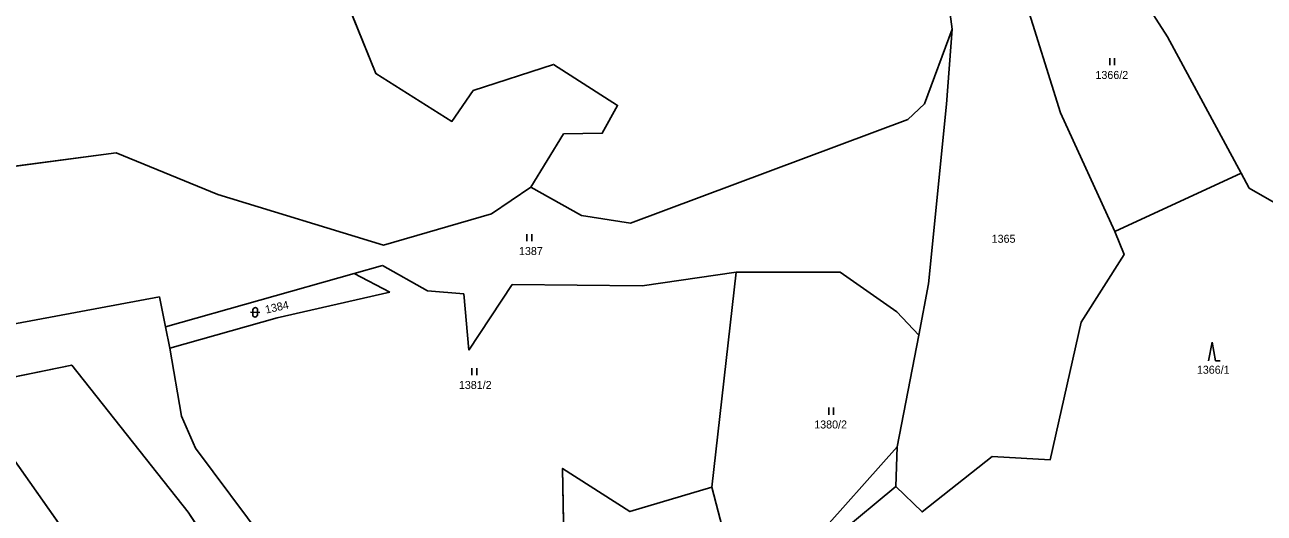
# Model space of a CAD drawing. Extents: x -760642 to -757221, y -1092371 to -1088855.
# Drawn here: x -758645.4 to -758382.1, y -1091430.2 to -1091326.4 of the extents above; entities that cross this region are included whole.
import ezdxf

# ---------------------------------------------------------------- set-up
doc = ezdxf.new("R2010")
doc.units = 0
for name, color, linetype in [('Vrstva 1', 7, 'Continuous'), ('Vrstva 18', 7, 'Continuous'), ('Vrstva 25', 7, 'Continuous'), ('Vrstva 30', 7, 'Continuous')]:
    doc.layers.add(name, color=color, linetype=linetype)

msp = doc.modelspace()

# ---------------------------------------------------------------- linework, layer by layer
at = {"layer": 'Vrstva 1'}
for p, q in [((-758402.65, -1091328.99), (-758419.19, -1091303.37)), ((-758425.43, -1091345.14), (-758437.06, -1091307.87)), ((-758580.18, -1091313.68), (-758570.81, -1091336.8)), ((-758450.22, -1091314.27), (-758448.42, -1091327.34)), ((-758454.28, -1091343.24), (-758448.42, -1091327.34)), ((-758448.42, -1091327.34), (-758449.63, -1091343.33)), ((-758386.99, -1091358), (-758402.65, -1091328.99)), ((-758570.81, -1091336.8), (-758554.69, -1091346.99)), ((-758550.15, -1091340.41), (-758533.07, -1091334.87)), ((-758533.07, -1091334.87), (-758519.49, -1091343.58)), ((-758554.69, -1091346.99), (-758550.15, -1091340.41)), ((-758519.49, -1091343.58), (-758522.74, -1091349.5)), ((-758457.8, -1091346.59), (-758454.28, -1091343.24)), ((-758449.63, -1091343.33), (-758453.41, -1091381.47)), ((-758425.43, -1091345.14), (-758413.87, -1091370.38)), ((-758516.73, -1091368.62), (-758457.8, -1091346.59)), ((-758530.97, -1091349.64), (-758537.89, -1091360.98)), ((-758522.74, -1091349.5), (-758530.97, -1091349.64)), ((-758657.42, -1091357.81), (-758625.98, -1091353.62)), ((-758625.98, -1091353.62), (-758604.41, -1091362.49)), ((-758413.87, -1091370.38), (-758386.99, -1091358)), ((-758385.3, -1091361.15), (-758386.99, -1091358)), ((-758546.29, -1091366.64), (-758537.89, -1091360.98)), ((-758537.89, -1091360.98), (-758527.12, -1091366.98)), ((-758604.41, -1091362.49), (-758569.18, -1091373.28)), ((-758379, -1091364.77), (-758385.3, -1091361.15)), ((-758569.18, -1091373.28), (-758546.29, -1091366.64)), ((-758527.12, -1091366.98), (-758516.73, -1091368.62)), ((-758413.87, -1091370.38), (-758411.89, -1091375.25)), ((-758421.02, -1091389.6), (-758411.89, -1091375.25)), ((-758575.47, -1091379.3), (-758615.51, -1091390.61)), ((-758569.41, -1091377.6), (-758575.47, -1091379.3)), ((-758567.85, -1091383.24), (-758575.47, -1091379.3)), ((-758559.89, -1091382.95), (-758569.41, -1091377.6)), ((-758494.32, -1091379.01), (-758514.29, -1091381.92)), ((-758494.32, -1091379.01), (-758499.5, -1091424.68)), ((-758472.21, -1091378.98), (-758494.32, -1091379.01)), ((-758472.21, -1091378.98), (-758460.16, -1091387.4)), ((-758541.91, -1091381.6), (-758551.07, -1091395.61)), ((-758514.29, -1091381.92), (-758541.91, -1091381.6)), ((-758453.41, -1091381.47), (-758455.52, -1091392.4)), ((-758616.78, -1091384.22), (-758662.41, -1091392.8)), ((-758616.78, -1091384.22), (-758615.51, -1091390.61)), ((-758591.81, -1091388.69), (-758567.85, -1091383.24)), ((-758552.13, -1091383.61), (-758559.89, -1091382.95)), ((-758552.13, -1091383.61), (-758551.07, -1091395.61)), ((-758460.16, -1091387.4), (-758455.52, -1091392.4)), ((-758614.61, -1091395.18), (-758591.81, -1091388.69)), ((-758427.62, -1091418.91), (-758421.02, -1091389.6)), ((-758615.51, -1091390.61), (-758614.61, -1091395.18)), ((-758455.52, -1091392.4), (-758460.11, -1091416.15)), ((-758614.61, -1091395.18), (-758612.11, -1091409.59)), ((-758658.56, -1091403.48), (-758635.42, -1091398.76)), ((-758635.42, -1091398.76), (-758610.74, -1091430.03)), ((-758658.56, -1091403.48), (-758626.15, -1091449.51)), ((-758609.16, -1091416.4), (-758612.11, -1091409.59)), ((-758591.38, -1091440.18), (-758609.16, -1091416.4)), ((-758460.11, -1091416.15), (-758492.28, -1091452.15)), ((-758460.11, -1091416.15), (-758460.41, -1091424.53)), ((-758454.79, -1091429.96), (-758439.94, -1091418.19)), ((-758439.94, -1091418.19), (-758427.62, -1091418.91)), ((-758516.88, -1091429.87), (-758531.18, -1091420.69)), ((-758531.18, -1091420.69), (-758530.81, -1091439.38)), ((-758499.5, -1091424.68), (-758516.88, -1091429.87)), ((-758499.5, -1091424.68), (-758492.28, -1091452.15)), ((-758460.41, -1091424.53), (-758472.46, -1091434.63)), ((-758460.41, -1091424.53), (-758454.79, -1091429.96)), ((-758610.74, -1091430.03), (-758571.13, -1091489.59))]:
    msp.add_line(p, q, dxfattribs=at)
at = {"layer": 'Vrstva 25'}
for p, q in [((-758414.917, -1091333.515), (-758414.917, -1091335.015)), ((-758413.895, -1091335.015), (-758413.895, -1091333.515)), ((-758538.757, -1091370.935), (-758538.757, -1091372.435)), ((-758537.735, -1091372.435), (-758537.735, -1091370.935)), ((-758596.996, -1091388.017), (-758596.95, -1091387.018)), ((-758595.997, -1091388.064), (-758595.951, -1091387.065)), ((-758597.472, -1091387.494), (-758595.474, -1091387.588)), ((-758393.192, -1091393.879), (-758393.925, -1091397.879)), ((-758393.192, -1091393.879), (-758392.459, -1091397.879)), ((-758392.459, -1091397.879), (-758391.459, -1091397.879)), ((-758550.427, -1091399.395), (-758550.427, -1091400.895)), ((-758549.405, -1091400.895), (-758549.405, -1091399.395)), ((-758474.607, -1091407.785), (-758474.607, -1091409.285)), ((-758473.585, -1091409.285), (-758473.585, -1091407.785))]:
    msp.add_line(p, q, dxfattribs=at)
for centre, start, end in [((-758596.45, -1091387.042), 357.32808, 177.32808), ((-758596.497, -1091388.041), 177.32808, 357.32808)]:
    msp.add_arc(centre, 0.5, start, end, dxfattribs=at)
at = {"layer": 'Vrstva 30'}
for points in [[(-758758.59, -1091318.16), (-758766.65, -1091353.45), (-758738.34, -1091368.87), (-758712.56, -1091379.64), (-758700.71, -1091384.59), (-758657.42, -1091357.81), (-758625.98, -1091353.62), (-758604.41, -1091362.49), (-758569.18, -1091373.28), (-758546.29, -1091366.64), (-758537.89, -1091360.98), (-758530.97, -1091349.64), (-758522.74, -1091349.5), (-758519.49, -1091343.58), (-758533.07, -1091334.87), (-758550.15, -1091340.41), (-758554.69, -1091346.99), (-758570.81, -1091336.8), (-758580.18, -1091313.68)], [(-758379, -1091364.77), (-758385.3, -1091361.15), (-758386.99, -1091358), (-758413.87, -1091370.38), (-758411.89, -1091375.25), (-758421.02, -1091389.6), (-758427.62, -1091418.91), (-758439.94, -1091418.19), (-758454.79, -1091429.96), (-758460.41, -1091424.53), (-758472.46, -1091434.63), (-758485.44, -1091455.74), (-758463.98, -1091475.25)], [(-758594.922, -1091502.221), (-758594.04, -1091508.58), (-758579.77, -1091515.84), (-758575.77, -1091517.87), (-758566, -1091507.62), (-758571.13, -1091489.59), (-758610.74, -1091430.03), (-758635.42, -1091398.76), (-758658.56, -1091403.48), (-758626.15, -1091449.51), (-758604.53, -1091472.05), (-758600.53, -1091480.16), (-758596.54, -1091486.49), (-758594.922, -1091502.221)], [(-758508.7, -1091469.23), (-758492.28, -1091452.15), (-758499.5, -1091424.68), (-758516.88, -1091429.87), (-758531.18, -1091420.69), (-758530.81, -1091439.38), (-758520.04, -1091454.23), (-758523.08, -1091461.34), (-758525.24, -1091466.37), (-758508.7, -1091469.23)]]:
    msp.add_lwpolyline(points, dxfattribs=at)

# ---------------------------------------------------------------- texts
at = {"layer": 'Vrstva 18'}
for s, p in [('1366/2', (-758417.97, -1091337.95)), ('1365', (-758440.02, -1091372.76)), ('1387', (-758540.43, -1091375.37)), ('1366/1', (-758396.43, -1091400.59)), ('1381/2', (-758553.2, -1091403.83)), ('1380/2', (-758477.71, -1091412.22))]:
    msp.add_text(s, height=1.7, dxfattribs=at).set_placement(p)
msp.add_text('1384', height=1.7, rotation=12.75048, dxfattribs=at).set_placement((-758594.14, -1091387.82))

doc.saveas('drawing.dxf')
